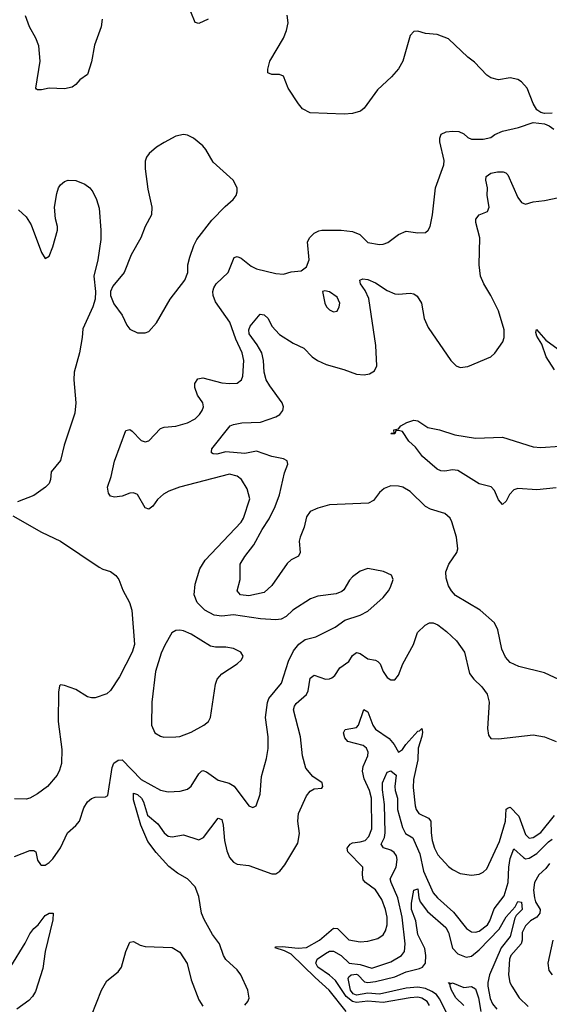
# Model space of a CAD drawing. Header units: inches. Extents: x 1694797 to 1849917, y 907313 to 1017959.
# Tile 734 of 834: x 1813477 to 1816234, y 974116 to 979247. Entities that reach past the tile are written whole.
import ezdxf

# ---------------------------------------------------------------- set-up
doc = ezdxf.new("R2010")
doc.units = ezdxf.units.IN
doc.header["$MEASUREMENT"] = 0
doc.layers.add('B8917', color=7, linetype='Continuous')

msp = doc.modelspace()

# ---------------------------------------------------------------- linework, layer by layer
at = {"layer": 'B8917', "color": 5}
for points, elevation in [([(1814459.1, 979250), (1814410, 979227.8), (1814390, 979233.2), (1814367.2, 979287.2)], 740), ([(1813906.4, 979250), (1813900.3, 979210), (1813865.7, 979114.3), (1813850, 979028), (1813830, 978962), (1813790, 978933.2), (1813770, 978909.3), (1813750, 978895.1), (1813710, 978887), (1813630, 978889.8), (1813590, 978882), (1813570, 978880.9), (1813564.4, 978884.4), (1813560.9, 978890), (1813582.7, 979030), (1813575.8, 979110), (1813561.4, 979150), (1813527.4, 979210), (1813507.3, 979267.3)], 740), ([(1816250, 978759.7), (1816210, 978758.4), (1816190, 978762.7), (1816170, 978777.2), (1816149.8, 978809.8), (1816118.9, 978890), (1816090, 978923.6), (1816070, 978935.1), (1816030, 978944.2), (1815970, 978933.3), (1815930, 978944.7), (1815910, 978958.4), (1815844.7, 979024.8), (1815810, 979051.6), (1815710, 979147), (1815650, 979169.6), (1815590, 979174.5), (1815550, 979187.3), (1815530, 979185.1), (1815510, 979165.2), (1815472.4, 979030), (1815448.7, 978991.3), (1815413, 978950), (1815339.4, 978880.6), (1815270, 978786), (1815250.8, 978770), (1815210, 978758.7), (1815165.8, 978754.1), (1814990, 978761.4), (1814950, 978782.3), (1814928, 978808), (1814874.7, 978890), (1814850, 978952.7), (1814830, 978960.7), (1814790, 978960.7), (1814769.5, 978970), (1814769.6, 978990), (1814779.7, 979030), (1814851.1, 979150), (1814866.9, 979190), (1814875.4, 979230), (1814869.6, 979270)], 740), ([(1813450, 974885.8), (1813530, 974916.9), (1813550, 974916.9), (1813561.6, 974910), (1813570, 974866), (1813584.4, 974844.4), (1813590, 974840.5), (1813610, 974841.6), (1813630, 974854.9), (1813650, 974873), (1813690, 974930.4), (1813726, 975010), (1813770, 975047.4), (1813787.7, 975070), (1813810, 975139.1), (1813830, 975170.6), (1813850, 975187.7), (1813870, 975194.8), (1813923.1, 975196.9), (1813936, 975204), (1813958.2, 975350), (1813967.9, 975372.1), (1813990, 975387.2), (1814010, 975388.9), (1814110, 975287), (1814210, 975231.5), (1814250, 975223.1), (1814312.9, 975227.1), (1814350, 975237.1), (1814370, 975252.7), (1814410, 975316.4), (1814423.6, 975330), (1814430, 975333.8), (1814450, 975327.7), (1814510, 975283.5), (1814567.8, 975267.8), (1814592.8, 975252.8), (1814670, 975150.8), (1814690, 975142), (1814708.7, 975150), (1814729.6, 975210), (1814736.6, 975303.4), (1814762.7, 975397.3), (1814771.2, 975448.8), (1814770.9, 975509.1), (1814756.9, 975610), (1814767.7, 975687.7), (1814774.7, 975710), (1814839.7, 975790), (1814875.9, 975904.1), (1814902.6, 975957.4), (1814930, 975992.7), (1814963.8, 976016.2), (1815019, 976030), (1815118.9, 976081.1), (1815170, 976118.4), (1815250, 976143.1), (1815290, 976164.9), (1815370, 976235.5), (1815397.6, 976270), (1815407.6, 976290), (1815420.9, 976330), (1815412.3, 976352.3), (1815371.9, 976371.9), (1815290, 976387), (1815250, 976372.3), (1815210, 976342.7), (1815194.2, 976325.8), (1815164.7, 976275.3), (1815153.8, 976266.2), (1815124.6, 976255.4), (1815030, 976242.6), (1814991.5, 976228.5), (1814898.8, 976170), (1814863.9, 976136.1), (1814837.8, 976122.3), (1814810, 976119.1), (1814730, 976123.7), (1814590, 976146.2), (1814530, 976137.8), (1814490, 976143.2), (1814440.7, 976170), (1814400.5, 976210), (1814385, 976250), (1814390, 976304.9), (1814415.1, 976384.9), (1814442.8, 976430), (1814630, 976628.3), (1814641.6, 976650), (1814674.8, 976750), (1814661.3, 976801.3), (1814632.1, 976850), (1814610, 976868.6), (1814570, 976879.3), (1814309.2, 976810.8), (1814254, 976790), (1814226.4, 976773.6), (1814193.8, 976746.2), (1814170, 976712.3), (1814150, 976696), (1814130, 976702.7), (1814090, 976772.3), (1814070, 976782), (1814050, 976779.6), (1814010, 976764.2), (1813970, 976758.7), (1813950, 976763.6), (1813938.8, 976778.8), (1813934.7, 976810), (1813953.2, 976866.8), (1813970, 976946.8), (1814030, 977106.8), (1814050, 977110.5), (1814062.3, 977102.3), (1814110, 977053.4), (1814130, 977046.4), (1814150, 977053), (1814210, 977116.4), (1814230, 977124.2), (1814289.2, 977129.2), (1814350, 977145.5), (1814390, 977166.2), (1814413.6, 977190), (1814427.4, 977210), (1814433.1, 977230), (1814430.7, 977250.7), (1814403.5, 977290), (1814388.3, 977330), (1814388.7, 977351.3), (1814405.3, 977374.7), (1814430, 977380.8), (1814530, 977354), (1814569.8, 977350.2), (1814610, 977353.4), (1814632.2, 977370), (1814638.7, 977390), (1814643.9, 977470), (1814635.4, 977510), (1814601.6, 977581.6), (1814570.3, 977670), (1814496.5, 977776.5), (1814484, 977810), (1814482.6, 977830), (1814487.5, 977850), (1814499.2, 977870), (1814562.3, 977930), (1814592.9, 978007.1), (1814610, 978013.4), (1814630, 978003.6), (1814682.5, 977962.6), (1814710, 977949.1), (1814810, 977924.2), (1814850, 977921.3), (1814890, 977932.2), (1814942, 977938), (1814970, 977958.8), (1814983.8, 977996.2), (1814976, 978090), (1814987.3, 978112.7), (1815010, 978133.7), (1815034.2, 978145.8), (1815050, 978150.3), (1815150, 978150.4), (1815210, 978143.6), (1815247.2, 978127.2), (1815290, 978085.3), (1815350, 978075.6), (1815370, 978076.9), (1815394.4, 978085.6), (1815450, 978127), (1815490, 978144.9), (1815550, 978135.8), (1815590, 978138.4), (1815604.5, 978150), (1815614.7, 978170), (1815626.6, 978230), (1815642.4, 978370), (1815684.5, 978490), (1815686.6, 978513.4), (1815664.4, 978610), (1815664, 978630), (1815671.8, 978650), (1815697.8, 978662.2), (1815730, 978666), (1815763.7, 978663.7), (1815790, 978652.2), (1815810, 978632.7), (1815830, 978624.2), (1815890, 978624.4), (1815930, 978633), (1815950.9, 978649.1), (1815990, 978666), (1816074.2, 978685.8), (1816150.5, 978710.5), (1816210, 978703.8), (1816233.8, 978693.8), (1816257.3, 978677.3)], 740), ([(1816310, 975796.3), (1816210, 975842.4), (1816075.3, 975875.3), (1816030, 975897.4), (1816005.6, 975925.6), (1815986.7, 975966.7), (1815966.6, 976066.6), (1815950, 976104.5), (1815874, 976170), (1815746.6, 976246.6), (1815724.7, 976270), (1815710, 976297), (1815697, 976337), (1815696.2, 976370), (1815710.7, 976410), (1815752.8, 976470), (1815758.9, 976490), (1815751.6, 976550), (1815727.8, 976630), (1815717.6, 976650), (1815690, 976673.5), (1815615.8, 976695.8), (1815590, 976709.8), (1815510, 976788.7), (1815471.6, 976810), (1815450, 976815.9), (1815410, 976817.2), (1815375.4, 976804.6), (1815350, 976783), (1815318.6, 976741.4), (1815293.2, 976726.8), (1815090, 976718.3), (1815030, 976701.5), (1814990, 976683.5), (1814970, 976656.9), (1814957.5, 976602.5), (1814936.6, 976550), (1814932.7, 976530), (1814936.5, 976470), (1814928.2, 976451.8), (1814890, 976432), (1814870, 976413.7), (1814790, 976298.9), (1814750, 976262), (1814670, 976244.2), (1814626, 976250), (1814609.7, 976270), (1814624.6, 976330), (1814625.1, 976410), (1814648.7, 976450), (1814695.6, 976510), (1814738.8, 976590), (1814775, 976645), (1814807.8, 976710), (1814830.4, 976770), (1814855.2, 976884.8), (1814872.6, 976930), (1814870, 976948), (1814850, 976959.2), (1814790, 976970.6), (1814710, 976997.7), (1814650, 976986.6), (1814550, 976994.6), (1814503.3, 976983.3), (1814484.8, 976984.8), (1814475.1, 976990), (1814475.1, 976995.1), (1814476.9, 977010), (1814573.2, 977130), (1814590, 977137.6), (1814634.1, 977145.9), (1814730, 977150.2), (1814810, 977177.2), (1814831.1, 977190), (1814847.1, 977210), (1814851, 977230), (1814843.5, 977250), (1814778.5, 977338.5), (1814760.9, 977370), (1814749.9, 977409.9), (1814746.7, 977470), (1814737, 977510), (1814713.3, 977553.3), (1814672.2, 977610), (1814669.9, 977630.1), (1814676.5, 977650), (1814728.2, 977711.8), (1814750, 977708.8), (1814770, 977690.3), (1814789.5, 977649.5), (1814830, 977605.8), (1814901.6, 977561.6), (1814955.6, 977535.6), (1814998.9, 977490), (1815028.4, 977470), (1815073, 977450), (1815164.2, 977424.2), (1815230, 977400.2), (1815270, 977396.9), (1815298.7, 977401.3), (1815323.7, 977416.3), (1815336.1, 977443.9), (1815331.3, 977548.7), (1815294, 977794), (1815276.2, 977836.2), (1815250.8, 977870), (1815247.2, 977890), (1815264, 977896), (1815290, 977893.5), (1815330, 977875.5), (1815390, 977835.6), (1815430, 977818.5), (1815450, 977816.5), (1815510, 977822.6), (1815530, 977817.6), (1815546.6, 977806.6), (1815568.9, 977770), (1815583.2, 977690), (1815603.6, 977643.6), (1815722.6, 977470), (1815750, 977443.7), (1815770, 977434.6), (1815810, 977439.6), (1815929.8, 977490.2), (1815950.7, 977509.3), (1815992.7, 977567.3), (1815999.8, 977590), (1815999.1, 977630), (1815969.5, 977730), (1815930.8, 977810), (1815893, 977870), (1815876.9, 977910), (1815868.7, 977970), (1815872.7, 978110), (1815852.5, 978190), (1815852.2, 978207.8), (1815869.7, 978230), (1815912.1, 978247.9), (1815921, 978270), (1815911.4, 978330), (1815912.2, 978370), (1815904.4, 978410), (1815905.4, 978430), (1815930, 978447.6), (1815965.4, 978454.6), (1815993.6, 978453.6), (1816008.1, 978448.1), (1816017.8, 978437.8), (1816070, 978321.1), (1816090, 978294.6), (1816110, 978285.5), (1816150, 978297.6), (1816210, 978304.5), (1816350, 978335)], 720), ([(1813470, 978255.6), (1813510, 978219.5), (1813537.3, 978177.3), (1813590, 978033.2), (1813610, 978002), (1813630, 978014), (1813650, 978064), (1813674, 978150), (1813674, 978170), (1813662.6, 978210), (1813658.9, 978270), (1813670, 978342), (1813679.3, 978370), (1813690, 978386), (1813710, 978404.5), (1813728.7, 978411.3), (1813770, 978409.7), (1813816.2, 978390), (1813841.3, 978370), (1813857.2, 978350), (1813877.3, 978310), (1813890, 978264), (1813899.3, 978150), (1813898.6, 978101.4), (1813884.2, 977995.8), (1813863.7, 977910), (1813871.8, 977830), (1813869.7, 977790), (1813857.7, 977750), (1813804.9, 977635.1), (1813802.6, 977590), (1813788.2, 977510), (1813761, 977410), (1813759.2, 977370), (1813769.8, 977250.2), (1813763.5, 977196.5), (1813708, 977030), (1813689.7, 976950), (1813641.3, 976890), (1813638, 976850), (1813631.2, 976830), (1813611.5, 976810), (1813550, 976767.9), (1813466.1, 976733.9)], 760), ([(1816261.6, 977421.6), (1816217.6, 977490), (1816196.4, 977556.4), (1816170, 977597), (1816163.9, 977616.1), (1816167.9, 977632.1), (1816216.9, 977576.9), (1816281.5, 977530)], 680), ([(1816270, 976806.4), (1816170, 976796.9), (1816070, 976804.1), (1816050, 976797.2), (1816027.7, 976772.3), (1816010, 976738), (1815990, 976721.1), (1815970, 976744.8), (1815950, 976794), (1815932.6, 976812.6), (1815870, 976827.3), (1815757.9, 976897.9), (1815730, 976900.6), (1815690, 976893.9), (1815670, 976895.8), (1815650, 976904.8), (1815573.5, 976970), (1815538.4, 977018.4), (1815503.9, 977050), (1815470, 977100.5), (1815450, 977106.6), (1815436, 977104), (1815430, 977089), (1815410, 977088), (1815412.7, 977092.7), (1815427.3, 977092.7), (1815425.2, 977110), (1815450, 977114), (1815462, 977130), (1815492, 977148), (1815530, 977160.7), (1815550, 977156.1), (1815602.5, 977122.5), (1815662, 977110), (1815742.9, 977082.8), (1815850, 977066.4), (1815990, 977070.5), (1816150, 977020.7), (1816190, 977016.8), (1816290, 977023.8)], 680), ([(1813441.8, 976661.8), (1813590, 976575.8), (1813690, 976529.6), (1813890, 976394), (1813910, 976382.9), (1813950, 976371.6), (1813977, 976350), (1813992.8, 976330), (1814014.7, 976274.7), (1814048.2, 976210), (1814061.1, 976170), (1814075.4, 975990), (1814063.1, 975950), (1813997.3, 975822.7), (1813950, 975750.8), (1813930, 975734), (1813870, 975713.4), (1813850, 975713), (1813830, 975718), (1813770, 975755.5), (1813710, 975777.1), (1813690, 975780.7), (1813684.9, 975775.1), (1813678.3, 975741.7), (1813676.4, 975590), (1813695.8, 975444.2), (1813693.8, 975370), (1813684.7, 975335.3), (1813672.2, 975310), (1813622.4, 975250), (1813570, 975211.8), (1813530, 975190.3), (1813510, 975185.3), (1813450, 975187)], 760), ([(1814650, 974111), (1814665.2, 974130), (1814671.7, 974148.3), (1814665.1, 974190), (1814628.2, 974270), (1814610, 974294.7), (1814549.9, 974349.9), (1814538.2, 974370), (1814517.1, 974430), (1814480.1, 974480.1), (1814437.1, 974557.1), (1814423.4, 974590), (1814410, 974677.6), (1814390, 974727.3), (1814350, 974769.8), (1814299.1, 974799.1), (1814254.2, 974834.2), (1814187, 974907), (1814144.9, 974964.9), (1814108.2, 975050), (1814070, 975181.3), (1814070, 975216.2), (1814090, 975209.4), (1814110.8, 975190), (1814121.6, 975170), (1814141.6, 975101.6), (1814195.5, 975055.5), (1814230, 975009.4), (1814250, 974992.6), (1814270, 974987.9), (1814330, 974998.8), (1814410, 974972.2), (1814434.5, 974985.5), (1814510, 975084.9), (1814530, 975079.5), (1814537.1, 975050), (1814543.9, 974970), (1814556.1, 974916.1), (1814570, 974880.9), (1814590, 974856.5), (1814610, 974845.2), (1814670, 974839.8), (1814790, 974795.6), (1814810, 974795.8), (1814831.1, 974810), (1814857.7, 974842.3), (1814925.3, 974954.7), (1814933.5, 975006.5), (1814925.9, 975070), (1814928.6, 975110), (1814970, 975201.6), (1814990, 975226.7), (1815010, 975238), (1815050, 975242.8), (1815056, 975250), (1815052, 975270), (1815002.6, 975302.6), (1814966.1, 975346.1), (1814949.8, 975410.2), (1814939.8, 975510), (1814902.7, 975650), (1814907.6, 975670), (1814917.2, 975682.8), (1814970.9, 975730), (1814979, 975750), (1814990, 975814.9), (1815010, 975830.1), (1815070, 975810.8), (1815090, 975811.8), (1815102.5, 975817.5), (1815117.1, 975830), (1815144.2, 975870), (1815190, 975903), (1815210, 975934), (1815230, 975949.4), (1815250, 975943), (1815290, 975915.8), (1815329.1, 975909.1), (1815342, 975902), (1815354, 975890), (1815370, 975850.5), (1815390, 975818.4), (1815410, 975807), (1815430, 975806.7), (1815449.7, 975830.3), (1815472.1, 975890), (1815527, 975990), (1815547.4, 976052.6), (1815588.1, 976091.9), (1815610, 976103.5), (1815630, 976103.8), (1815653.3, 976093.3), (1815698.8, 976058.8), (1815751.8, 976010), (1815792.8, 975950), (1815819.4, 975839.4), (1815841.3, 975810), (1815882.4, 975770), (1815911.2, 975731.2), (1815921.7, 975690), (1815912.4, 975552.4), (1815918.5, 975518.5), (1815930, 975501), (1815970, 975498.4), (1816150, 975519.2), (1816210.2, 975510.2), (1816270, 975485.3)], 720), ([(1815177.5, 974077.5), (1815089, 974190), (1815014.7, 974254.7), (1814890, 974377.3), (1814855.1, 974395.1), (1814806.6, 974410), (1814810, 974414.8), (1814842.7, 974417.3), (1814927.6, 974407.6), (1814970, 974411), (1815037.5, 974450), (1815110, 974512.6), (1815131.1, 974511.1), (1815190, 974451), (1815250, 974441.8), (1815290, 974445.2), (1815341.2, 974458.8), (1815370, 974478), (1815381.6, 974498.4), (1815389.9, 974530), (1815390.4, 974570), (1815381.6, 974610), (1815362.5, 974662.5), (1815330, 974711.4), (1815277.2, 974750), (1815265, 974765), (1815261.2, 974790), (1815263.7, 974830), (1815185.4, 974910), (1815181.9, 974930), (1815197.3, 974950), (1815210, 974957.5), (1815250, 974961.9), (1815275.2, 974970), (1815294.2, 974990), (1815309.9, 975030.1), (1815308.1, 975190), (1815297.6, 975230), (1815270.4, 975290), (1815262.6, 975330), (1815265.2, 975354.8), (1815289.8, 975410), (1815290.6, 975430), (1815282.5, 975450), (1815265.1, 975465.1), (1815185.2, 975485.2), (1815170, 975503.5), (1815163.4, 975530), (1815172.4, 975547.6), (1815230, 975558.3), (1815241.7, 975570), (1815268.8, 975651.2), (1815290, 975639.4), (1815315.7, 975570), (1815329.1, 975549.1), (1815401.3, 975501.3), (1815426.7, 975470), (1815450, 975429.2), (1815470, 975443.2), (1815486.7, 975470), (1815550, 975539.8), (1815558.6, 975541.4), (1815570, 975552.2), (1815573.7, 975533.7), (1815571.5, 975511.5), (1815551.3, 975450), (1815549.5, 975390), (1815527.2, 975287.2), (1815525.5, 975245.5), (1815535.9, 975150), (1815541.8, 975130), (1815555.3, 975110), (1815606.1, 975086.1), (1815618.4, 975070), (1815618.6, 975010), (1815625.3, 974970), (1815637, 974930), (1815654.8, 974894.8), (1815710, 974834), (1815730, 974817.7), (1815770, 974796.5), (1815830, 974788.5), (1815870, 974793.7), (1815890, 974803.7), (1815910, 974821.3), (1815976, 974964), (1816006.9, 975070), (1816010, 975132), (1816020.2, 975139.8), (1816030, 975143.8), (1816075.9, 975095.9), (1816110, 974999.7), (1816130, 974981.7), (1816150, 974984.5), (1816190, 975011.1), (1816261.1, 975098.9)], 680), ([(1815611.5, 974110), (1815598.2, 974130), (1815570, 974148.2), (1815550, 974152.1), (1815510, 974149.9), (1815370, 974124.6), (1815290, 974131.7), (1815230, 974125), (1815210, 974130.3), (1815176.5, 974156.5), (1815120.5, 974240.5), (1815090, 974268.1), (1815030, 974309.6), (1815018.4, 974330), (1815026.3, 974350), (1815070, 974381), (1815090, 974392.8), (1815110, 974393.2), (1815150.2, 974370.2), (1815192.9, 974330), (1815250, 974322.8), (1815310, 974304.7), (1815410, 974336.1), (1815465, 974370), (1815480.6, 974390), (1815484.5, 974430), (1815467.9, 974570), (1815445.8, 974670), (1815410.9, 974750), (1815406.7, 974770), (1815436.6, 974830), (1815442.2, 974870), (1815438.6, 974890), (1815426.6, 974906.6), (1815410, 974918.7), (1815370.5, 974930.5), (1815358.3, 974950), (1815375.9, 974984.1), (1815380.6, 975010), (1815376.1, 975156.1), (1815366.2, 975233.8), (1815366.2, 975270), (1815390, 975326), (1815410, 975332.8), (1815437.4, 975310), (1815430.1, 975250), (1815432.4, 975230), (1815444.3, 975190), (1815444.7, 975130), (1815470, 975036.2), (1815486.5, 975006.5), (1815523.1, 974983.1), (1815530, 974971.3), (1815560, 974900), (1815579.7, 974810), (1815630, 974695.9), (1815651.8, 974670), (1815736.4, 974596.4), (1815802.6, 974510), (1815830, 974493.2), (1815850, 974491.5), (1815870, 974497.3), (1815913.3, 974530), (1815925.3, 974550), (1815947.4, 974612.6), (1815998.9, 974681.1), (1816020.8, 974750), (1816023.1, 974830), (1816030, 974874.9), (1816050, 974926.7), (1816100.1, 974880.1), (1816110, 974874.4), (1816130, 974876.5), (1816170, 974901.5), (1816230, 974962.3), (1816250, 974976.6)], 660), ([(1816235.8, 974850), (1816215.9, 974824.1), (1816180.3, 974790), (1816156.6, 974750), (1816152.9, 974710), (1816157.6, 974670), (1816163, 974650), (1816186.1, 974610), (1816185.2, 974590), (1816168.8, 974570), (1816136.6, 974550), (1816110, 974525.3), (1816093.4, 974490), (1816093.3, 974450), (1816087.5, 974430), (1816033.5, 974370), (1816026.5, 974350), (1816022.5, 974270), (1816029.3, 974230), (1816038.6, 974210), (1816077.8, 974150), (1816124.7, 974104.7)], 660), ([(1815700.3, 974070), (1815663.4, 974143.4), (1815646.3, 974166.2), (1815623.2, 974183.2), (1815590, 974198.2), (1815550, 974205.6), (1815490, 974199.8), (1815350, 974167.6), (1815290, 974173.1), (1815230, 974162.6), (1815213.1, 974170), (1815200.1, 974190), (1815186.6, 974250), (1815190, 974259), (1815203.5, 974270), (1815230, 974273.1), (1815236.8, 974270), (1815272.8, 974232.8), (1815290, 974229.7), (1815330, 974234.9), (1815430, 974259.4), (1815490, 974285.7), (1815557.9, 974302.1), (1815575, 974310), (1815589.2, 974330), (1815592.4, 974370), (1815586.4, 974406.4), (1815550, 974478.9), (1815538.8, 974550), (1815517.7, 974610), (1815516.8, 974643.2), (1815530, 974711.3), (1815550, 974717.1), (1815555.3, 974670), (1815562.5, 974650), (1815599.5, 974599.5), (1815695.9, 974515.9), (1815710.1, 974490), (1815730, 974408.2), (1815758.9, 974378.9), (1815801.4, 974361.4), (1815830, 974366.6), (1815870, 974399.1), (1815972.8, 974507.2), (1816009.1, 974570.9), (1816057.2, 974622.8), (1816070, 974651.5), (1816090, 974648.4), (1816093.6, 974610), (1816062.1, 974577.9), (1816055.2, 974564.8), (1816031.6, 974468.4), (1815983.7, 974410), (1815923.9, 974270), (1815914.6, 974230), (1815914.5, 974210), (1815926.1, 974146.1), (1815938, 974118), (1815962, 974090)], 640), ([(1813430, 974311.8), (1813505.3, 974434.7), (1813530, 974483.1), (1813550, 974510.3), (1813573.6, 974530), (1813610, 974578), (1813630, 974590.5), (1813650.4, 974590.4), (1813650, 974555.3), (1813610.1, 974390), (1813597.6, 974302.4), (1813558.4, 974181.6), (1813543.8, 974156.2), (1813524.3, 974135.7), (1813462.8, 974090)], 720), ([(1816252.1, 974450), (1816227.2, 974330), (1816231.8, 974291.8), (1816249.1, 974269.1)], 680), ([(1813850, 974057.3), (1813902.9, 974190), (1813930, 974238.8), (1813990, 974284), (1814007, 974310), (1814030, 974391), (1814050, 974438.8), (1814070, 974442.8), (1814104.1, 974424.1), (1814130, 974417.3), (1814270, 974412.2), (1814310, 974388), (1814348.1, 974328.1), (1814370, 974242.8), (1814410, 974139.1), (1814430, 974105.5)], 720), ([(1815789.4, 974109.4), (1815747, 974150), (1815724.8, 974190), (1815717.6, 974210), (1815718.9, 974218.9), (1815709.4, 974230), (1815723.6, 974223.6), (1815730, 974227.7), (1815790, 974203.1), (1815830, 974208.5), (1815850, 974196.4), (1815865, 974150), (1815877.5, 974077.5)], 620)]:
    msp.add_lwpolyline(points, dxfattribs=dict(at, elevation=elevation))
for points, elevation in [([(1814330, 978649.2), (1814290, 978639.3), (1814230, 978607), (1814190, 978582), (1814150.8, 978550), (1814136.3, 978530), (1814130.5, 978510), (1814130.4, 978470), (1814143.9, 978363.9), (1814164.4, 978270), (1814163, 978230), (1814130.5, 978170), (1814108.4, 978110), (1814058, 978022), (1814020.4, 977930), (1813962, 977858), (1813950.4, 977830), (1813950.4, 977810), (1813966.6, 977766.6), (1814010, 977706.8), (1814034.6, 977654.6), (1814050, 977634.8), (1814090, 977614.8), (1814130, 977614.8), (1814150, 977622.8), (1814190, 977666.8), (1814260.5, 977790), (1814336.2, 977890), (1814351.6, 977930), (1814352, 977970), (1814363.6, 978010), (1814383, 978070), (1814398.7, 978101.3), (1814477.4, 978202.6), (1814546.2, 978273.8), (1814589, 978310), (1814604, 978330), (1814609, 978350), (1814609.2, 978370), (1814589.2, 978410), (1814483.9, 978503.9), (1814446, 978570), (1814430, 978589.2), (1814382, 978630), (1814350, 978645.2)], 760), ([(1815066.4, 977833.6), (1815054, 977830), (1815065.5, 977770), (1815074.8, 977750), (1815090, 977734.8), (1815110, 977724), (1815130, 977727.7), (1815140.9, 977750), (1815143.7, 977770), (1815130, 977801.2), (1815090, 977829)], 740), ([(1814310, 976066.3), (1814290, 976064.2), (1814269.1, 976050.9), (1814232.4, 975987.6), (1814214.3, 975945.7), (1814184.4, 975850), (1814165, 975690), (1814162.6, 975570), (1814180.5, 975530), (1814210, 975512.2), (1814227.7, 975507.7), (1814290, 975508.9), (1814310, 975511.8), (1814370, 975533.1), (1814436, 975570), (1814459.5, 975590), (1814469.7, 975610.3), (1814496, 975784), (1814504.7, 975810), (1814530, 975837.1), (1814610, 975890.4), (1814631.3, 975910), (1814640.5, 975930), (1814627.6, 975950), (1814590, 975969.8), (1814550, 975977.4), (1814497.2, 975977.2), (1814470, 975981.7), (1814370, 976044.8), (1814330, 976062.6)], 760)]:
    msp.add_lwpolyline(points, close=True, dxfattribs=dict(at, elevation=elevation))

doc.saveas('drawing.dxf')
